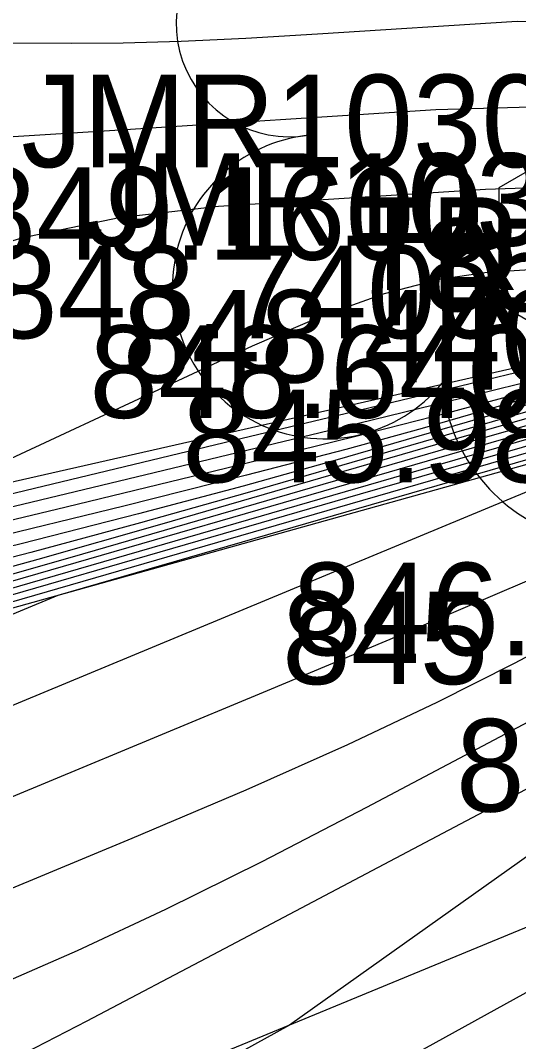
# Model space of a CAD drawing. Extents: x 1654928 to 1810050, y 486881 to 626330.
# Drawn here: x 1801402.5 to 1801408.96, y 489801.28 to 489814.52 of the extents above; entities that cross this region are included whole.
import ezdxf

# ---------------------------------------------------------------- set-up
doc = ezdxf.new("R2010")
doc.units = 0
for name, color, linetype in [('DR_X_Ditch', 7, 'Continuous'), ('DT_X_Contour_Major', 7, 'Continuous'), ('DT_X_Contour_Minor', 7, 'Continuous'), ('RD_X_Cells', 7, 'Continuous'), ('SV_X_Text_Elevation', 7, 'Continuous'), ('SV_X_Text_Name', 7, 'Continuous'), ('SV_X_Toe_of_Slope', 7, 'Continuous'), ('SV_X_Top_of_Bank', 7, 'Continuous'), ('VG_X_Cells', 7, 'Continuous')]:
    doc.layers.add(name, color=color, linetype=linetype)

msp = doc.modelspace()

# ---------------------------------------------------------------- linework, layer by layer
at = {"layer": 'DR_X_Ditch'}
msp.add_lwpolyline([(1801415.613, 489805.461), (1801399.12, 489798.656), (1801394.115, 489798.231), (1801381.169, 489793.34), (1801378.227, 489791.154), (1801376.864, 489788.486), (1801373.817, 489786.687), (1801350.547, 489785.463), (1801345.905, 489787.547), (1801327.981, 489787.847), (1801322.506, 489787.279)], dxfattribs=at)
at = {"layer": 'DT_X_Contour_Major'}
for points in [[(1801409.69, 489812.37), (1801408.534, 489812.329), (1801405.07, 489812.107), (1801403.781, 489811.964), (1801402.513, 489811.7), (1801401.266, 489811.315)], [(1801409.955, 489809.88), (1801407.713, 489809.231), (1801406.723, 489808.957), (1801405.433, 489808.622), (1801403.842, 489808.224), (1801401.953, 489807.765)], [(1801411.674, 489809.49), (1801399.933, 489804.614)], [(1801409.684, 489809.354), (1801407.777, 489808.806), (1801402.033, 489807.144)]]:
    msp.add_lwpolyline(points, dxfattribs=at)
at = {"layer": 'DT_X_Contour_Minor'}
for points in [[(1801401.511, 489814.23), (1801403.167, 489814.226), (1801403.832, 489814.233), (1801404.584, 489814.255), (1801405.425, 489814.294), (1801406.354, 489814.348), (1801408.947, 489814.514), (1801409.838, 489814.502)], [(1801402.336, 489813.013), (1801403.723, 489813.1), (1801407.888, 489813.367), (1801409.284, 489813.405)], [(1801410.098, 489811.35), (1801408.558, 489811.252), (1801407.934, 489811.164), (1801407.218, 489810.976), (1801406.409, 489810.686), (1801405.507, 489810.296), (1801401.083, 489808.238)], [(1801410.723, 489810.385), (1801407.851, 489809.693), (1801405.377, 489809.099), (1801397.859, 489807.294)], [(1801410.39, 489810.094), (1801408.849, 489809.649), (1801408.056, 489809.433), (1801406.833, 489809.122), (1801405.179, 489808.714), (1801403.094, 489808.21), (1801396.962, 489806.737)], [(1801409.389, 489809.909), (1801408.233, 489809.622), (1801406.515, 489809.204), (1801404.236, 489808.654), (1801397.411, 489807.015)], [(1801409.519, 489809.665), (1801406.577, 489808.814), (1801405.39, 489808.481), (1801404.032, 489808.121), (1801402.506, 489807.734), (1801400.811, 489807.321)], [(1801410.104, 489809.652), (1801408.648, 489809.236), (1801404.305, 489807.979), (1801402.723, 489807.529), (1801401.232, 489807.121)], [(1801409.084, 489809.45), (1801405.441, 489808.396), (1801404.056, 489808.005), (1801402.632, 489807.621), (1801401.17, 489807.245)], [(1801409.894, 489809.503), (1801408.213, 489809.021), (1801403.169, 489807.562), (1801401.39, 489807.053)], [(1801409.474, 489809.205), (1801407.342, 489808.591), (1801400.897, 489806.727)], [(1801409.264, 489809.057), (1801406.906, 489808.377), (1801399.762, 489806.309)], [(1801409.316, 489808.984), (1801406.937, 489808.297), (1801394.294, 489804.639)], [(1801409.607, 489808.98), (1801402.984, 489807.064), (1801396.704, 489804.456)], [(1801415.155, 489805.272), (1801415.419, 489805.46), (1801415.441, 489805.527), (1801415.394, 489805.646), (1801415.277, 489805.82), (1801415.091, 489806.046), (1801414.166, 489807.104), (1801414.076, 489807.205), (1801414.039, 489807.245), (1801414.009, 489807.27), (1801413.96, 489807.322), (1801413.691, 489807.636), (1801413.459, 489807.608), (1801412.891, 489807.376), (1801411.987, 489806.939), (1801410.746, 489806.297), (1801406.99, 489804.313), (1801405.633, 489803.61), (1801404.381, 489802.991), (1801403.233, 489802.455), (1801402.19, 489802.002)], [(1801411.366, 489807.482), (1801408.905, 489806.182)], [(1801409.102, 489807.263), (1801407.611, 489806.625), (1801405.699, 489805.825), (1801400.036, 489803.473)], [(1801413.561, 489806.926), (1801413.916, 489807.114), (1801405.992, 489801.492), (1801402.148, 489799.373), (1801401.406, 489798.972), (1801400.825, 489798.68), (1801400.406, 489798.494), (1801400.15, 489798.417), (1801399.683, 489798.353), (1801399.526, 489798.331), (1801399.407, 489798.314), (1801399.326, 489798.303), (1801399.282, 489798.296), (1801399.215, 489798.285), (1801399.185, 489798.28), (1801399.145, 489798.272), (1801399.095, 489798.261), (1801399.035, 489798.248), (1801398.862, 489798.209), (1801398.766, 489798.181), (1801398.607, 489798.124), (1801398.387, 489798.041), (1801398.104, 489797.929), (1801397.268, 489797.595)], [(1801397.268, 489797.595), (1801396.991, 489797.506), (1801396.789, 489797.489), (1801396.661, 489797.544), (1801396.608, 489797.672), (1801396.531, 489798.436), (1801398.183, 489799.149), (1801398.896, 489799.45), (1801400.436, 489800.09), (1801401.044, 489800.369), (1801402.02, 489800.855), (1801403.364, 489801.546), (1801405.075, 489802.444), (1801413.19, 489806.73)], [(1801408.905, 489806.182), (1801407.903, 489805.674), (1801406.742, 489805.127), (1801405.422, 489804.54), (1801403.944, 489803.913), (1801398.376, 489801.6)], [(1801402.121, 489798.279), (1801403.098, 489798.711), (1801404.452, 489799.394), (1801406.185, 489800.328), (1801415.155, 489805.272)]]:
    msp.add_lwpolyline(points, dxfattribs=at)
at = {"layer": 'RD_X_Cells'}
msp.add_lwpolyline([(1801408.707, 489810.85), (1801410.006, 489810.1), (1801411.304, 489810.85), (1801411.304, 489812.35), (1801410.006, 489813.1), (1801408.707, 489812.35), (1801408.707, 489810.85)], dxfattribs=at)
at = {"layer": 'SV_X_Toe_of_Slope'}
msp.add_lwpolyline([(1801412.543, 489809.732), (1801392.991, 489804.275), (1801388.448, 489803.512), (1801377.572, 489796.441), (1801374.044, 489792.616), (1801367.753, 489789.382), (1801359.258, 489788.44), (1801349.57, 489789.663), (1801346.148, 489791.559), (1801338.511, 489793.341), (1801330.855, 489793.994), (1801326.103, 489791.66), (1801319.382, 489791.876), (1801317.575, 489794.338), (1801316.785, 489794.599)], dxfattribs=at)
at = {"layer": 'SV_X_Top_of_Bank'}
msp.add_lwpolyline([(1801422.074, 489809.374), (1801419.071, 489811.095), (1801415.847, 489811.951), (1801411.348, 489810.567), (1801392.1, 489806.2), (1801386.944, 489805.19), (1801377.801, 489798.251), (1801372.871, 489798.042), (1801363.859, 489794.96), (1801356.721, 489793.409), (1801350.319, 489794.339), (1801339.193, 489795.613), (1801330.88, 489795.172), (1801318.326, 489796.108)], dxfattribs=at)
at = {"layer": 'VG_X_Cells'}
for centre, radius, start, end in [((1801405.991, 489814.483), 1.471, 39.0625, 279.5412), ((1801406.447, 489811.07), 1.974, 96.1722, 320.5737), ((1801410.247, 489810.013), 2.284, 184.9476, 19.4572)]:
    msp.add_arc(centre, radius, start, end, dxfattribs=at)

# ---------------------------------------------------------------- texts
at = {"layer": 'SV_X_Text_Elevation'}
for s, p in [('849.1600', (1801401.809, 489811.419)), ('850.7000', (1801407.721, 489810.751)), ('848.7400', (1801402.088, 489810.4)), ('848.4400', (1801403.826, 489809.827)), ('848.6400', (1801403.393, 489809.367)), ('845.9800', (1801404.598, 489808.532)), ('846.2600', (1801406.034, 489806.288)), ('845.2000', (1801405.894, 489805.914)), ('845.4100', (1801408.15, 489804.261))]:
    msp.add_text(s, height=1.2, dxfattribs=at).set_placement(p)
at = {"layer": 'SV_X_Text_Name'}
for s, p in [('JMR1030', (1801402.508, 489812.619)), ('JMR1032', (1801403.326, 489811.6)), ('TR285', (1801406.84, 489811.027)), ('TR188', (1801406.861, 489810.567)), ('TR189', (1801408.056, 489809.732))]:
    msp.add_text(s, height=1.2, dxfattribs=at).set_placement(p)

doc.saveas('drawing.dxf')
